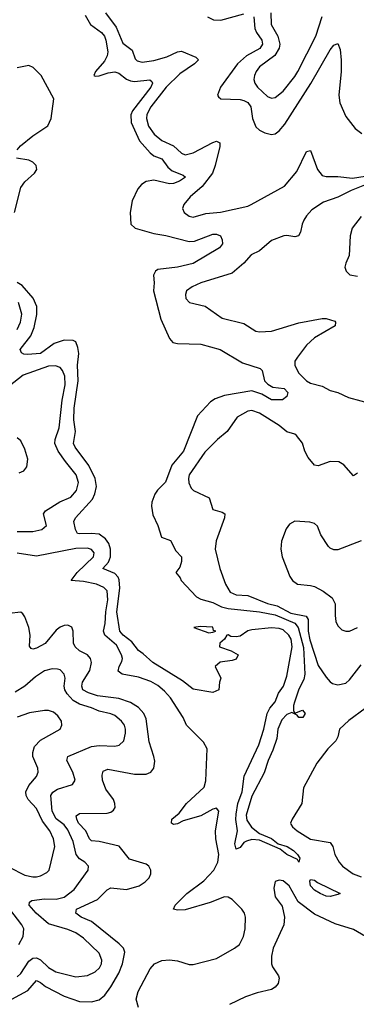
# Model space of a CAD drawing. Header units: inches. Extents: x 1843162 to 1959474, y 907081 to 1016326.
# Tile 322 of 656: x 1916143 to 1917864, y 940284 to 945315. Entities that reach past the tile are written whole.
import ezdxf

# ---------------------------------------------------------------- set-up
doc = ezdxf.new("R2010")
doc.units = ezdxf.units.IN
doc.header["$MEASUREMENT"] = 0
doc.layers.add('B9914', color=7, linetype='Continuous')

msp = doc.modelspace()

# ---------------------------------------------------------------- linework, layer by layer
at = {"layer": 'B9914', "color": 5}
for points, elevation in [([(1916477.4, 945337.4), (1916505.9, 945290), (1916562, 945250), (1916576.6, 945230), (1916583, 945210), (1916593.3, 945150), (1916590.4, 945129.6), (1916577.1, 945102.9), (1916531.4, 945050), (1916523.2, 945030), (1916530, 945026.1), (1916550, 945027.7), (1916596.2, 945043.8), (1916630, 945048.3), (1916650, 945042.1), (1916690, 945011.6), (1916710, 945002.2), (1916730, 944999.9), (1916808.4, 945008.4), (1916819.8, 944999.8), (1916823.2, 944990), (1916814.1, 944970), (1916719.4, 944850), (1916711, 944829), (1916712.8, 944790), (1916755.9, 944695.9), (1916810, 944633.9), (1916830, 944619.6), (1916870, 944603.1), (1916901.5, 944561.5), (1916922.1, 944542.1), (1916979.8, 944519.8), (1916990.3, 944510.3), (1916961.2, 944490), (1916930, 944477.1), (1916910, 944475.5), (1916830, 944495.1), (1916790, 944487.7), (1916766.7, 944473.3), (1916748, 944450), (1916718.5, 944390), (1916707.5, 944330), (1916712.2, 944270), (1916734, 944250), (1916830, 944222), (1916890, 944212.3), (1917010, 944181.2), (1917036.6, 944183.4), (1917130, 944218.9), (1917150, 944219.3), (1917170, 944210.8), (1917178.8, 944190), (1917180.7, 944170), (1917164.9, 944150), (1917030, 944069.9), (1916950.6, 944050), (1916850, 944038), (1916837.3, 944030), (1916827.2, 944010), (1916830.8, 943970.8), (1916828.3, 943930), (1916864.5, 943784.5), (1916910, 943686.4), (1916926.1, 943666.1), (1916950, 943660.4), (1917070, 943656.6), (1917168.8, 943630), (1917282.2, 943562.2), (1917373.1, 943533.1), (1917382.4, 943522.4), (1917395.5, 943470), (1917411.9, 943451.9), (1917437.1, 943437.1), (1917496, 943430), (1917514.9, 943410), (1917510, 943389), (1917487.5, 943372.5), (1917430, 943372.8), (1917382.1, 943402.1), (1917330, 943417.7), (1917190, 943394.2), (1917142.9, 943377.1), (1917118.5, 943361.5), (1917053, 943290), (1916981.1, 943110), (1916921.6, 943038.4), (1916888, 942952), (1916848.3, 942911.7), (1916833.7, 942890), (1916819.1, 942850), (1916818, 942830), (1916824.2, 942784.2), (1916849.3, 942730), (1916867.6, 942670), (1916914.4, 942654.4), (1916941.1, 942601.1), (1916970.4, 942570), (1916970, 942546), (1916962.8, 942517.2), (1916942, 942490), (1916963.8, 942463.8), (1916968.4, 942450), (1917046.5, 942366.5), (1917070, 942354), (1917130, 942337), (1917175.5, 942315.5), (1917210, 942305.5), (1917369.9, 942290.1), (1917450, 942273.5), (1917550.6, 942230.6), (1917566.3, 942210), (1917593.6, 942106.4), (1917600.5, 941970), (1917596.1, 941943.9), (1917570, 941894.5), (1917547.6, 941827.6), (1917542.7, 941810), (1917543.5, 941783.5), (1917550, 941772), (1917590, 941786), (1917602.8, 941770), (1917591.3, 941750), (1917570, 941749.6), (1917562, 941762), (1917534.6, 941774.6), (1917510, 941764.8), (1917482.9, 941737.1), (1917463.3, 941690), (1917457.2, 941642.8), (1917437.7, 941582.3), (1917413.7, 941530), (1917393.8, 941466.2), (1917330, 941347.6), (1917301.7, 941250), (1917304.7, 941224.7), (1917328.3, 941188.3), (1917370, 941157.5), (1917430, 941130.8), (1917464.5, 941104.5), (1917510.3, 941090), (1917543.2, 941070), (1917564, 941050), (1917576, 941030), (1917571.3, 941010), (1917563.3, 941023.3), (1917509.4, 941049.4), (1917475.9, 941075.9), (1917370, 941122.2), (1917330, 941125.2), (1917302.5, 941117.5), (1917288.8, 941111.2), (1917270, 941084.7), (1917250, 941077.2), (1917243.1, 941103.1), (1917257.4, 941170), (1917248.2, 941228.2), (1917250, 941254.8), (1917259, 941310), (1917281.3, 941370), (1917291.8, 941450), (1917365.4, 941610), (1917391.2, 941690), (1917407.8, 941770), (1917422.9, 941797.1), (1917449.8, 941830), (1917466.6, 941873.4), (1917492.5, 941910), (1917510, 941960.5), (1917536.2, 942110), (1917530.6, 942150), (1917519.5, 942170), (1917490, 942197), (1917470, 942203.9), (1917430, 942208.1), (1917330, 942197.7), (1917310, 942191.6), (1917270, 942165.1), (1917250, 942160.7), (1917223.7, 942163.7), (1917210, 942172), (1917202, 942170), (1917191.3, 942150), (1917166, 942130), (1917164.7, 942110), (1917224.7, 942090), (1917260.7, 942070), (1917250, 942047.3), (1917230, 942040.7), (1917167.5, 942032.5), (1917142, 942010), (1917171.3, 941950), (1917164.7, 941930), (1917162, 941890), (1917130, 941877.2), (1917030, 941894.7), (1916976.5, 941936.5), (1916824, 942030), (1916775.3, 942075.3), (1916750, 942091.3), (1916716.4, 942136.4), (1916673.1, 942170), (1916655.5, 942190), (1916639.4, 942290), (1916655, 942410), (1916652.2, 942452.2), (1916646.4, 942466.4), (1916630, 942485.4), (1916568.5, 942510), (1916597.5, 942542.5), (1916608.5, 942570), (1916608.2, 942610), (1916599.1, 942639.1), (1916582.9, 942662.9), (1916550, 942685.5), (1916510, 942689.9), (1916447, 942687), (1916439, 942690), (1916429.5, 942709.5), (1916420.5, 942750), (1916428, 942770), (1916515, 942865), (1916527.5, 942892.5), (1916535.8, 942930), (1916528.6, 942970), (1916497.6, 943037.6), (1916427.3, 943130), (1916418.3, 943150), (1916428, 943210), (1916420.5, 943270), (1916421.5, 943330), (1916442.3, 943470), (1916439.1, 943550), (1916445.3, 943610), (1916440.6, 943640.6), (1916430, 943668.3), (1916416.2, 943676.2), (1916370, 943677.9), (1916319.9, 943660.1), (1916250, 943609.5), (1916183.7, 943603.7), (1916165.3, 943605.3), (1916152, 943612), (1916146, 943630), (1916201.1, 943698.9), (1916217.7, 943742.3), (1916231.5, 943808.5), (1916231.7, 943850), (1916212.3, 943892.3), (1916156.4, 943956.4), (1916130, 943971.3)], 460), ([(1916581.3, 945350), (1916637, 945277), (1916670, 945194.4), (1916719.1, 945159.1), (1916734.5, 945114.5), (1916744, 945104), (1916770, 945097.2), (1916830, 945105.7), (1916894.9, 945125.1), (1916950, 945150.8), (1916970, 945154), (1917043.8, 945123.8), (1917056.9, 945110), (1917036.3, 945090), (1916961.5, 945038.5), (1916892.3, 944970), (1916814, 944870), (1916794.2, 944830), (1916791.6, 944810), (1916802.1, 944770), (1916830.1, 944730), (1916870, 944697.9), (1916930.2, 944670), (1916970, 944632.7), (1916990, 944623.7), (1917030, 944634.7), (1917130, 944687.9), (1917150, 944694.7), (1917166.4, 944686.4), (1917166.4, 944666.4), (1917142.6, 944570), (1917128.5, 944531.5), (1917076.7, 944463.3), (1917014.3, 944410), (1916982.4, 944370), (1916974.9, 944350), (1916984.4, 944330), (1917010, 944310.3), (1917030, 944306.4), (1917094.6, 944325.4), (1917170, 944332.1), (1917310, 944362.6), (1917326.9, 944370), (1917496.5, 944463.5), (1917560.9, 944539.1), (1917610, 944641.7), (1917630, 944645.7), (1917665.3, 944550), (1917690, 944519.4), (1917710, 944513.9), (1917770, 944513.7), (1917844.4, 944504.4), (1917910, 944515.5)], 480), ([(1917103.1, 945330), (1917133.6, 945313.6), (1917171.7, 945311.7), (1917290, 945344.1)], 520), ([(1917340.8, 945330), (1917345.5, 945270), (1917353.9, 945250), (1917381.8, 945210), (1917385.1, 945190), (1917371.6, 945168.4), (1917302.4, 945130), (1917257.1, 945090), (1917170.2, 944970), (1917154.6, 944930), (1917160.6, 944920.6), (1917171.3, 944911.3), (1917270, 944906.4), (1917290, 944902.8), (1917310, 944892.3), (1917325.6, 944870), (1917333.2, 944810), (1917350, 944767.6), (1917370, 944750.2), (1917397.4, 944737.4), (1917430, 944728.3), (1917450, 944732.2), (1917470, 944747.3), (1917498.8, 944781.2), (1917631.1, 944988.9), (1917730, 945161.5), (1917750, 945185.3), (1917770, 945192.7), (1917782.4, 945162.4), (1917787.7, 945107.7), (1917787.2, 945050), (1917775.4, 944930), (1917780.3, 944890), (1917810, 944820.7), (1917858.9, 944758.9), (1917892.9, 944732.9)], 520), ([(1917427.6, 945350), (1917429.6, 945290), (1917463.9, 945230), (1917473.6, 945190), (1917470.4, 945169.6), (1917448.5, 945131.5), (1917370, 945073.2), (1917352.3, 945050), (1917343, 945030), (1917340.9, 945010), (1917346.2, 944990), (1917358.9, 944970), (1917410, 944922.6), (1917430, 944914.2), (1917450, 944917.8), (1917490, 944949.3), (1917550, 945024.1), (1917565.2, 945050), (1917658.1, 945230), (1917689.1, 945330.9)], 540), ([(1916129.8, 944650), (1916146.8, 944670), (1916210, 944720.9), (1916286.9, 944773.1), (1916303.5, 944810), (1916318.7, 944910), (1916252.9, 945030), (1916212.3, 945070), (1916190, 945080.7), (1916130, 945068.9)], 460), ([(1916116.8, 944330), (1916150, 944457.9), (1916170, 944486.1), (1916219.9, 944530), (1916231.6, 944550), (1916227.7, 944570), (1916210, 944587.1), (1916190, 944597), (1916127.9, 944607.9)], 460), ([(1917906.7, 944470), (1917837.2, 944442.8), (1917770, 944408.7), (1917697, 944383), (1917637.5, 944342.5), (1917610, 944313.4), (1917595.9, 944290), (1917586.8, 944270), (1917579.5, 944230), (1917568.9, 944211.1), (1917550, 944205.5), (1917510, 944212.9), (1917493.4, 944210), (1917430, 944186.2), (1917370, 944134.5), (1917326.9, 944113.1), (1917290, 944070.9), (1917230, 944019.8), (1917070, 943970.8), (1917024.9, 943950), (1916996.3, 943930), (1916990.5, 943910), (1916993, 943890), (1917011, 943870), (1917091.5, 943851.5), (1917179.1, 943790), (1917290, 943762.2), (1917350, 943723.9), (1917370, 943719.7), (1917430, 943724.1), (1917570, 943766.3), (1917690, 943788.8), (1917710, 943787.8), (1917753.8, 943773.8), (1917757.4, 943770), (1917755.8, 943750), (1917650, 943689.9), (1917610, 943651.2), (1917563, 943590), (1917550.8, 943570), (1917549.5, 943550), (1917568.8, 943510), (1917608.9, 943470), (1917630, 943457.1), (1917690, 943442.4), (1917730, 943420.3), (1917770, 943409.7), (1917824.4, 943384.4), (1917950, 943350.8)], 480), ([(1917890, 944309), (1917843.8, 944250), (1917833.2, 944210), (1917828.3, 944110), (1917810.3, 944070), (1917806.3, 944050), (1917812, 944030), (1917832, 944012), (1917870, 944003.9)], 520), ([(1916130, 943732.5), (1916148.1, 943770), (1916155, 943810), (1916137.6, 943870)], 480), ([(1916130, 942699.7), (1916210, 942700.5), (1916256.4, 942710), (1916279.8, 942730), (1916265.2, 942790), (1916275.3, 942804.7), (1916348.2, 942851.8), (1916405, 942875), (1916433.2, 942910), (1916443.4, 942950), (1916431.4, 942990), (1916376.8, 943056.8), (1916340.1, 943110), (1916323.6, 943150), (1916324, 943170), (1916345.9, 943230), (1916359.8, 943370), (1916375.2, 943450), (1916373.5, 943493.5), (1916363.1, 943523.1), (1916350, 943538), (1916326.5, 943546.5), (1916290, 943545), (1916161.8, 943498.2), (1916050, 943411.6)], 480), ([(1917870, 942998), (1917850, 942984.8), (1917801, 943041), (1917774.9, 943054.9), (1917730, 943056.7), (1917670, 943035.6), (1917650, 943037.9), (1917617.9, 943077.9), (1917600.6, 943110), (1917590, 943150.8), (1917559.3, 943190), (1917550, 943197.5), (1917510, 943209.8), (1917470, 943242.2), (1917370, 943304.9), (1917330, 943317.7), (1917310, 943315.2), (1917255.4, 943284.6), (1917204.2, 943210), (1917155.2, 943170), (1917090, 943104.5), (1917009.4, 942990), (1917005.8, 942970), (1917008.4, 942948.4), (1917020.4, 942920.4), (1917032.7, 942910), (1917112.2, 942872.2), (1917131.5, 942811.5), (1917178.8, 942798.8), (1917192.2, 942790), (1917191.3, 942770), (1917148.5, 942651.5), (1917143.2, 942610), (1917167.2, 942510), (1917195.4, 942430), (1917219.8, 942390), (1917250, 942376.8), (1917310, 942372.1), (1917410, 942332.4), (1917459.1, 942319.1), (1917530, 942283.3), (1917607.5, 942267.5), (1917617.7, 942250), (1917617.4, 942190), (1917626.7, 942146.7), (1917670, 942014.7), (1917710, 941955.4), (1917730, 941932), (1917743.4, 941923.4), (1917770, 941917.1), (1917810, 941925.5), (1917830, 941941.8), (1917890, 942018.6)], 480), ([(1916140.5, 942999.5), (1916165.1, 943010), (1916180.3, 943030), (1916184.9, 943070), (1916170, 943120.5), (1916150, 943162.6), (1916130, 943179.1)], 520), ([(1917890, 942651.3), (1917770, 942606.3), (1917750, 942605.3), (1917730, 942614), (1917722.3, 942622.3), (1917683.1, 942683.1), (1917666.3, 942726.3), (1917650, 942741), (1917627.2, 942747.2), (1917550, 942752.8), (1917522.9, 942737.1), (1917506.1, 942713.9), (1917482.4, 942650), (1917478.6, 942610), (1917485.4, 942570), (1917524.2, 942470), (1917538.6, 942450), (1917564.2, 942430), (1917630, 942424.6), (1917650, 942418.4), (1917694.8, 942394.8), (1917740.1, 942360.1), (1917756.7, 942330), (1917755.5, 942270), (1917759.7, 942239.7), (1917770, 942217.7), (1917790, 942197.8), (1917810, 942190.2), (1917830, 942190.9), (1917870, 942208.8)], 520), ([(1916750, 940267.8), (1916738.5, 940310), (1916749, 940350), (1916810, 940466), (1916832.4, 940490), (1916870, 940507.8), (1916910, 940511.9), (1916950, 940506.4), (1917010, 940487.1), (1917030, 940487), (1917150, 940518.7), (1917241.6, 940570), (1917266.5, 940590), (1917287.5, 940630), (1917295.3, 940670), (1917297.4, 940730), (1917293.3, 940750), (1917279.5, 940770), (1917230, 940819), (1917210, 940831.9), (1917190, 940832.7), (1917116.4, 940803.6), (1916990, 940767.2), (1916950, 940764.3), (1916929.6, 940770), (1916938.7, 940790), (1916997.5, 940850), (1917085.6, 940914.4), (1917135.3, 940970), (1917157, 941010), (1917161.8, 941050), (1917146.3, 941130), (1917144.8, 941170), (1917161.4, 941270), (1917150, 941286.6), (1917130, 941280.7), (1917070, 941247.3), (1916979.2, 941220.8), (1916950, 941205.7), (1916930, 941202.4), (1916918.9, 941210), (1916920.4, 941230), (1916959.1, 941260.9), (1916996.6, 941310), (1917087.3, 941392.7), (1917094.6, 941425.4), (1917102, 941590), (1917083, 941623), (1916995.6, 941710), (1916978.4, 941750), (1916915.1, 941850), (1916884, 941884), (1916850, 941913), (1916813.6, 941933.6), (1916750, 941955.7), (1916667.4, 941970), (1916646.2, 941986.2), (1916651.9, 942010), (1916665.3, 942034.7), (1916668.4, 942050), (1916664.3, 942070), (1916639, 942119), (1916578, 942170), (1916571.3, 942190), (1916580.1, 942230), (1916583.6, 942290), (1916594.1, 942350), (1916590, 942397.4), (1916574.2, 942414.2), (1916536, 942430), (1916470, 942444.6), (1916406.9, 942450), (1916436.4, 942490), (1916520.4, 942570), (1916523.9, 942590), (1916510, 942607.3), (1916490, 942613.8), (1916430, 942612.9), (1916230, 942574), (1916129.9, 942589.9)], 480), ([(1916103.5, 940310), (1916185.8, 940354.2), (1916230, 940405.2), (1916250, 940395.9), (1916275.6, 940375.6), (1916370, 940325.5), (1916450, 940297.8), (1916510, 940297), (1916550, 940307), (1916579.5, 940330), (1916610, 940373.7), (1916650, 940443.8), (1916668.7, 940490), (1916680.7, 940550), (1916673.4, 940570), (1916652.3, 940592.3), (1916510, 940707.7), (1916457.3, 940730), (1916429.8, 940750), (1916433.7, 940770), (1916540.9, 940819.1), (1916590, 940868.8), (1916610, 940878.4), (1916690, 940870.9), (1916754, 940890), (1916785.3, 940910), (1916804.8, 940930), (1916813.8, 940950), (1916814.5, 940970), (1916803.1, 940990), (1916790, 941000.3), (1916705.4, 941025.4), (1916651.2, 941091.2), (1916550, 941116.3), (1916510, 941119.5), (1916499.5, 941130), (1916481.9, 941170), (1916444.6, 941210), (1916434.9, 941230), (1916432.8, 941247.2), (1916450, 941258.5), (1916590, 941260.1), (1916610, 941265.5), (1916623.7, 941276.3), (1916631.3, 941290), (1916630.4, 941310), (1916623, 941330), (1916583.4, 941383.4), (1916566.5, 941430), (1916564.6, 941455.4), (1916570, 941476), (1916594, 941486), (1916730, 941459.6), (1916790, 941460.2), (1916814.3, 941470), (1916828.6, 941490), (1916833.6, 941526.4), (1916829.9, 941550), (1916805.7, 941625.7), (1916790, 941742), (1916777.5, 941770), (1916750, 941801.1), (1916710, 941825.8), (1916650, 941846.4), (1916540.7, 941860.7), (1916495.2, 941875.2), (1916466.3, 941890), (1916460.3, 941910), (1916464.7, 941930), (1916501.2, 941990), (1916509.9, 942030), (1916504.7, 942050), (1916490.6, 942070), (1916450, 942090.4), (1916427.5, 942110), (1916419, 942130), (1916417, 942190), (1916410, 942210.9), (1916390, 942221.8), (1916370, 942220.3), (1916350, 942211.6), (1916330, 942195.5), (1916272.8, 942127.2), (1916230, 942103.8), (1916210, 942098.3), (1916201.9, 942101.9), (1916194.2, 942114.2), (1916196.8, 942170), (1916190.2, 942210), (1916170, 942264), (1916159, 942279), (1916150, 942287.4), (1916090, 942281.2)], 520), ([(1916130, 940424.8), (1916150, 940440.5), (1916190, 940504.6), (1916210, 940519.4), (1916230, 940521.3), (1916250, 940510.7), (1916290, 940471.6), (1916328.9, 940450), (1916430, 940423.5), (1916490, 940431), (1916530, 940450.2), (1916551.4, 940470), (1916561, 940490), (1916563.2, 940510), (1916550, 940545.4), (1916470, 940622), (1916430, 940648.4), (1916390, 940666.9), (1916290, 940695.8), (1916227.5, 940750), (1916192.5, 940790), (1916194.3, 940805.7), (1916206.1, 940813.9), (1916270, 940823.1), (1916330, 940820.8), (1916370, 940832), (1916422, 940870), (1916493.7, 940970), (1916495.8, 940990), (1916475.8, 941010), (1916450, 941026.4), (1916432, 941050), (1916416.1, 941116.1), (1916390, 941175.2), (1916370, 941200.4), (1916330, 941231), (1916309.6, 941270), (1916302.3, 941350), (1916312.2, 941367.8), (1916336.6, 941383.4), (1916413, 941407), (1916426.9, 941430), (1916414.6, 941470), (1916383.6, 941530), (1916389.2, 941550), (1916510, 941601.9), (1916550, 941606.1), (1916630, 941603.2), (1916652.7, 941607.3), (1916675.5, 941630), (1916684.8, 941670), (1916684.6, 941690), (1916678.4, 941710), (1916664.1, 941730), (1916630, 941758.8), (1916610, 941768.5), (1916550, 941781.7), (1916510, 941799.4), (1916450, 941817), (1916416.4, 941836.4), (1916385.8, 941870), (1916374.7, 941890), (1916370.9, 941910), (1916376.2, 941950), (1916370.8, 941970), (1916350, 941992.4), (1916336.9, 941996.9), (1916310, 941998.2), (1916270, 941987.5), (1916223.5, 941956.5), (1916170, 941908.9), (1916121, 941879)], 540), ([(1917910, 941795), (1917826, 941734), (1917778.5, 941690), (1917770.1, 941650), (1917759.8, 941630), (1917718.2, 941590), (1917663.3, 941516.7), (1917593.8, 941390), (1917586.5, 941310), (1917536, 941230), (1917527.6, 941210), (1917530, 941204.9), (1917538, 941190), (1917562, 941170), (1917630, 941127.2), (1917731.2, 941111.2), (1917744.3, 941090), (1917755, 941050), (1917777.3, 941010), (1917794, 940990), (1917848.5, 940950), (1917890, 940936)], 480), ([(1916090, 940983.9), (1916170, 940943.9), (1916210, 940935.3), (1916230, 940934.7), (1916250, 940940.7), (1916282, 940958), (1916294, 940970), (1916322.3, 941090), (1916316.6, 941130), (1916297.9, 941170), (1916260.3, 941220.3), (1916230, 941284.4), (1916186.1, 941330), (1916176.9, 941350), (1916175.3, 941370), (1916190, 941401.1), (1916230, 941447.6), (1916237.3, 941470), (1916235.9, 941490), (1916211.1, 941550), (1916210, 941570.8), (1916218.6, 941601.4), (1916250, 941634), (1916349.6, 941690), (1916359.7, 941710), (1916357.7, 941730), (1916337.7, 941757.7), (1916315.8, 941775.8), (1916290, 941784.8), (1916270, 941785.6), (1916192.8, 941772.8), (1916130, 941750.6)], 560), ([(1917912.1, 940630), (1917850, 940666.2), (1917755.5, 940695.5), (1917650, 940745.1), (1917567.2, 940807.2), (1917520.3, 940890), (1917490, 940914.3), (1917470, 940918.9), (1917450, 940911), (1917442.1, 940877.9), (1917450, 940833.4), (1917484.8, 940784.8), (1917497.5, 940730), (1917493.5, 940690), (1917439.1, 940570), (1917431, 940530), (1917430.6, 940490), (1917435.2, 940475.2), (1917466.8, 940430), (1917470, 940417.3), (1917464.3, 940390), (1917450, 940371.9), (1917430, 940359.3), (1917357.8, 940342.2), (1917298.4, 940321.6), (1917216.6, 940283.4)], 480), ([(1916139.4, 940590), (1916161.4, 940630), (1916163.8, 940670), (1916154, 940690), (1916093.2, 940770)], 560)]:
    msp.add_lwpolyline(points, dxfattribs=dict(at, elevation=elevation))
at = {"layer": 'B9914', "color": 5, "elevation": 460}
for points in [[(1917065.8, 942214.2), (1917034, 942210), (1917110, 942182), (1917130, 942184.7), (1917146, 942190), (1917134.6, 942194.6), (1917130, 942210.9)], [(1917730, 940835.1), (1917710, 940836.8), (1917679.6, 940850), (1917650, 940866.5), (1917630, 940889.8), (1917626.4, 940913.6), (1917630, 940922), (1917650, 940917.5), (1917665.9, 940905.9), (1917781, 940850), (1917770, 940845.1)]]:
    msp.add_lwpolyline(points, close=True, dxfattribs=at)

doc.saveas('drawing.dxf')
